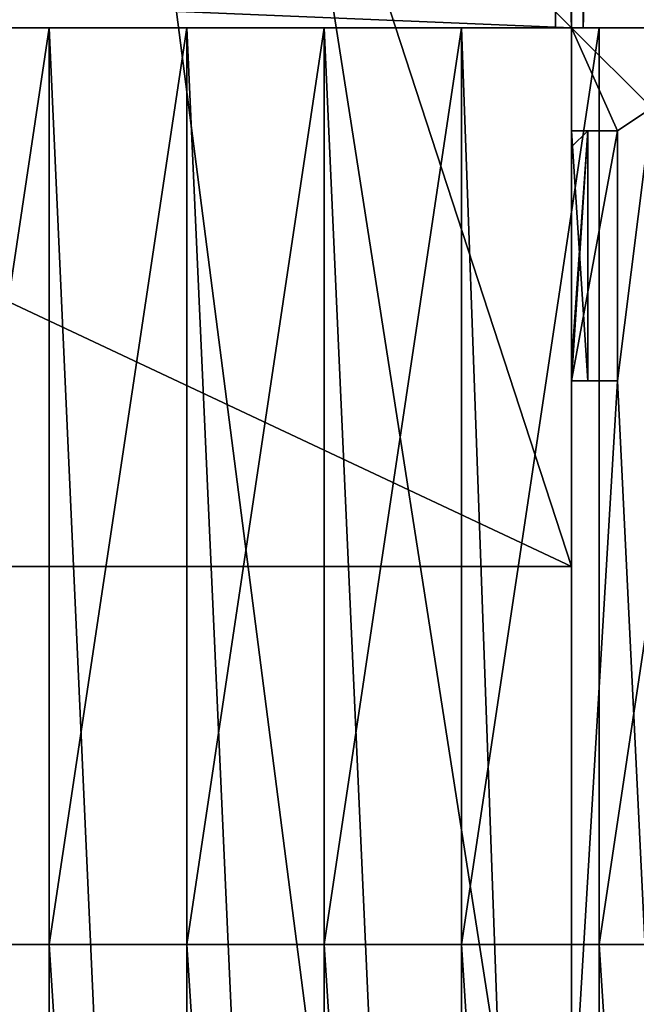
# Model space of a CAD drawing. Extents: x 22936 to 50368, y -4877 to 31080.
# Tile 317 of 601: x 46460 to 46729, y 2522 to 2951. Entities that reach past the tile are written whole.
import ezdxf

# ---------------------------------------------------------------- set-up
doc = ezdxf.new("R2010")
doc.units = 0
for name, color, linetype in [('01_GROS_OEUVRE', 251, 'CONTINUOUS'), ('03_COUVERTURE_BARDAGE', 44, 'CONTINUOUS'), ('04_MENUISERIES_EXT_', 40, 'CONTINUOUS'), ('08_AMENAGEMENTS_EXTERIEURS', 253, 'CONTINUOUS')]:
    doc.layers.add(name, color=color, linetype=linetype)

# ---------------------------------------------------------------- blocks, each defined once
blk = doc.blocks.new('GROUPER_11')
at = {"layer": '01_GROS_OEUVRE'}
for p, q in [((2568, 1093, -50), (2568, 2624.22, -50)), ((2568, 1328, 60), (2568, 2624.22, 60)), ((2068, 1328, 60), (2568, 1328, 60)), ((2568, 1328, 0), (2568, 1328, 60)), ((2568, 1328, 0), (2568, 1093, 0)), ((2068, 1093, -50), (2568, 1093, -50)), ((2568, 1093, -50), (2568, 1093, 0))]:
    blk.add_line(p, q, dxfattribs=at)
at = {"layer": '03_COUVERTURE_BARDAGE'}
for p, q in [((2568, 1328, 0), (2068, 1328)), ((2568, 1093, 0), (2068, 1093))]:
    blk.add_line(p, q, dxfattribs=at)
at = {"layer": '01_GROS_OEUVRE'}
mesh = blk.add_polyface(dxfattribs=at)
corners = [(2068, 2624.22, -50), (2568, 1093, -50), (2068, 1093, -50), (2568, 2624.22, -50)]
mesh.append_faces([[corners[k] for k in face] for face in [(0, 1, 2), (1, 0, 3)]], dxfattribs={"vtx0": -1})
mesh = blk.add_polyface(dxfattribs=at)
corners = [(2068, 1328, 60), (2088, 1348, 60), (2068, 2624.22, 60), (2568, 1328, 60), (2548, 1348, 60), (2568, 2624.22, 60), (2088, 2604.22, 60), (2548, 2604.22, 60)]
mesh.append_faces([[corners[k] for k in face] for face in [(0, 1, 2), (1, 3, 4), (2, 6, 5), (6, 2, 1)]], dxfattribs={"vtx0": -1, "vtx1": -1})
mesh.append_faces([[corners[k] for k in face] for face in [(1, 0, 3), (4, 3, 5), (5, 6, 7), (5, 7, 4)]], dxfattribs={"vtx0": -1, "vtx2": -1})
at = {"layer": '01_GROS_OEUVRE', "color": 9}
mesh = blk.add_polyface(dxfattribs=at)
corners = [(2568, 2624.22, -50), (2568, 1093, 0), (2568, 1093, -50), (2568, 1328, 0), (2568, 1328, 60), (2568, 2624.22, 60)]
mesh.append_faces([[corners[k] for k in face] for face in [(0, 1, 2), (4, 0, 5)]], dxfattribs={"vtx0": -1, "color": 9})
mesh.append_faces([[corners[k] for k in face] for face in [(1, 0, 3), (3, 0, 4)]], dxfattribs={"vtx0": -1, "vtx1": -1, "color": 9})
at = {"layer": '01_GROS_OEUVRE'}
mesh = blk.add_polyface(dxfattribs=at)
corners = [(2568, 1328, 0), (2068, 1328, 60), (2068, 1328), (2568, 1328, 60)]
mesh.append_faces([[corners[k] for k in face] for face in [(0, 1, 2), (1, 0, 3)]], dxfattribs={"vtx0": -1})
mesh = blk.add_polyface(dxfattribs=at)
corners = [(2568, 1093, 0), (2068, 1328), (2068, 1093), (2568, 1328, 0)]
mesh.append_faces([[corners[k] for k in face] for face in [(0, 1, 2), (1, 0, 3)]], dxfattribs={"vtx0": -1})
mesh = blk.add_polyface(dxfattribs=at)
corners = [(2568, 1093, 0), (2068, 1093, -50), (2568, 1093, -50), (2068, 1093)]
mesh.append_faces([[corners[k] for k in face] for face in [(0, 1, 2), (1, 0, 3)]], dxfattribs={"vtx0": -1})
blk = doc.blocks.new('GROUPER_55')
at = {"layer": '04_MENUISERIES_EXT_'}
for p, q in [((0, 235.93, 240), (0, 0, 240)), ((0, 235.93), (0, 0)), ((7, 235.93), (7, 0)), ((7, 235.93, 240), (7, 0, 240)), ((7, 0), (0, 0)), ((0, 0), (0, 0, 240)), ((7, 0), (7, 0, 240))]:
    blk.add_line(p, q, dxfattribs=at)
mesh = blk.add_polyface(dxfattribs=at)
corners = [(7, 1185.93), (0, 1081.93), (0, 1185.93), (0, 1074.93), (0, 979.93), (0, 884.93), (0, 877.93), (0, 663.93), (0, 449.93), (0, 235.93), (7, 0), (0, 0), (7, 235.93), (7, 1081.93), (7, 1074.93), (7, 979.93), (7, 884.93), (7, 877.93), (7, 663.93), (7, 449.93)]
mesh.append_faces([[corners[k] for k in face] for face in [(0, 1, 2), (9, 10, 11), (12, 18, 19)]], dxfattribs={"vtx0": -1})
mesh.append_faces([[corners[k] for k in face] for face in [(1, 0, 3), (3, 0, 4), (4, 0, 5), (5, 0, 6), (6, 0, 7), (7, 0, 8), (8, 0, 9), (10, 9, 12), (13, 9, 0)]], dxfattribs={"vtx0": -1, "vtx1": -1})
mesh.append_faces([[corners[k] for k in face] for face in [(12, 9, 13)]], dxfattribs={"vtx0": -1, "vtx1": -1, "vtx2": -1})
mesh.append_faces([[corners[k] for k in face] for face in [(12, 13, 14), (12, 14, 15), (12, 15, 16), (12, 16, 17), (12, 17, 18)]], dxfattribs={"vtx0": -1, "vtx2": -1})
mesh = blk.add_polyface(dxfattribs=at)
corners = [(0, 0, 240), (0, 7, 233), (0, 0), (0, 235.93, 240), (0, 228.93, 233), (0, 228.93, 7), (0, 7, 7), (0, 235.93)]
mesh.append_faces([[corners[k] for k in face] for face in [(0, 1, 2), (1, 3, 4), (4, 3, 5), (2, 6, 7), (6, 2, 1), (7, 5, 3)]], dxfattribs={"vtx0": -1, "vtx1": -1})
mesh.append_faces([[corners[k] for k in face] for face in [(1, 0, 3), (7, 6, 5)]], dxfattribs={"vtx0": -1, "vtx2": -1})
mesh = blk.add_polyface(dxfattribs=at)
corners = [(7, 0), (7, 7, 7), (7, 0, 240), (7, 235.93), (7, 228.93, 7), (7, 228.93, 233), (7, 7, 233), (7, 235.93, 240)]
mesh.append_faces([[corners[k] for k in face] for face in [(0, 1, 2), (1, 3, 4), (4, 3, 5), (2, 6, 7), (6, 2, 1), (7, 5, 3)]], dxfattribs={"vtx0": -1, "vtx1": -1})
mesh.append_faces([[corners[k] for k in face] for face in [(1, 0, 3), (7, 6, 5)]], dxfattribs={"vtx0": -1, "vtx2": -1})
blk = doc.blocks.new('GROUPER_17')
at = {"layer": '08_AMENAGEMENTS_EXTERIEURS', "color": 73}
for p, q in [((0, 1844.55), (0, 1328)), ((0, 1328), (1795, 1328))]:
    blk.add_line(p, q, dxfattribs=at)
at = {"layer": '08_AMENAGEMENTS_EXTERIEURS'}
mesh = blk.add_polyface(dxfattribs=at)
corners = [(16.45, 1860.4), (0, 1328), (0, 1844.55), (1795, 1328), (33.02, 1876.27), (49.71, 1892.12), (66.55, 1907.89), (83.55, 1923.55), (100.74, 1939.04), (118.11, 1954.33), (135.7, 1969.37), (153.53, 1984.11), (171.6, 1998.5), (189.93, 2012.5), (208.55, 2026.07), (227.46, 2039.16), (246.69, 2051.72), (266.25, 2063.72), (286.11, 2075.18), (306.26, 2086.08), (326.69, 2096.46), (347.37, 2106.3), (368.28, 2115.64), (389.4, 2124.46), (410.72, 2132.79), (432.21, 2140.64), (453.87, 2148), (475.66, 2154.9), (497.57, 2161.34), (519.59, 2167.33), (541.68, 2172.89), (563.84, 2178.01), (586.04, 2182.71), (608.27, 2187), (630.51, 2190.89), (652.73, 2194.39), (674.92, 2197.5), (697.06, 2200.25), (719.14, 2202.62), (741.15, 2204.62), (763.1, 2206.23), (785, 2207.43), (806.84, 2208.22), (828.63, 2208.57), (850.38, 2208.48), (872.08, 2207.93), (893.75, 2206.9), (915.39, 2205.39), (936.99, 2203.38), (958.57, 2200.86), (980.13, 2197.81), (1001.67, 2194.22), (1023.19, 2190.07), (1044.71, 2185.36), (1066.22, 2180.06), (1087.73, 2174.17), (1109.23, 2167.67), (1130.75, 2160.55), (1152.27, 2152.79), (1173.81, 2144.38), (1195.36, 2135.31), (1216.93, 2125.59), (1238.5, 2115.38), (1260.06, 2104.88), (1281.58, 2094.27), (1303.04, 2083.75), (1324.43, 2073.52), (1345.72, 2063.77), (1366.89, 2054.69), (1387.93, 2046.48), (1408.82, 2039.32), (1429.54, 2033.42), (1450.06, 2028.98), (1470.36, 2026.17), (1490.44, 2025.2), (1510.26, 2026.26), (1529.82, 2029.54), (1549.07, 2035.18), (1567.96, 2043.07), (1586.43, 2053.03), (1604.39, 2064.91), (1621.79, 2078.53), (1638.55, 2093.74), (1654.6, 2110.37), (1669.89, 2128.24), (1684.32, 2147.2), (1697.85, 2167.08), (1710.39, 2187.71), (1721.89, 2208.92), (1732.26, 2230.56), (1741.45, 2252.45), (1749.38, 2274.43), (1756.03, 2296.38), (1761.5, 2318.27), (1765.9, 2340.13), (1769.36, 2361.94), (1771.99, 2383.72), (1773.91, 2405.46), (1775.24, 2427.19), (1776.09, 2448.89), (1776.59, 2470.58), (1776.85, 2492.26), (1777, 2513.93), (2395.68, 2513.93), (1845, 75), (1845, 0), (1332.44, 6187.9), (953.84, 4324.79), (744.56, 6114.92), (1503.53, 4690.87), (1872.82, 4324.79), (2843.74, 4811.2), (2680.87, 4187.05), (193.79, -1456.02), (188.09, -1836.1), (174.84, -1645.82), (233.16, -2021.44), (244.41, -1272.11), (308.78, -2196.56), (325.25, -1099.34), (412.78, -2356.46), (434, -942.64), (3662.14, -2801.42), (567.57, -806.46), (722.14, -694.7), (893.31, -610.54), (1076.21, -556.38), (1155.38, -537.12), (1232.99, -512.33), (1308.66, -482.14), (1382.02, -446.69), (1452.7, -406.15), (1520.35, -360.74), (1584.63, -310.68), (1645.22, -256.21), (1701.82, -197.6), (1754.16, -135.16), (1801.96, -69.18), (1795, 75)]
mesh.append_faces([[corners[k] for k in face] for face in [(0, 1, 2), (106, 107, 108), (113, 114, 115)]], dxfattribs={"vtx0": -1})
mesh.append_faces([[corners[k] for k in face] for face in [(1, 0, 3), (104, 103, 105), (107, 109, 110), (110, 111, 112), (114, 113, 116), (116, 117, 118), (118, 119, 120), (120, 121, 122), (122, 112, 111)]], dxfattribs={"vtx0": -1, "vtx1": -1})
mesh.append_faces([[corners[k] for k in face] for face in [(3, 103, 104), (122, 105, 103)]], dxfattribs={"vtx0": -1, "vtx1": -1, "vtx2": -1})
mesh.append_faces([[corners[k] for k in face] for face in [(3, 0, 4), (3, 4, 5), (3, 5, 6), (3, 6, 7), (3, 7, 8), (3, 8, 9), (3, 9, 10), (3, 10, 11), (3, 11, 12), (3, 12, 13), (3, 13, 14), (3, 14, 15), (3, 15, 16), (3, 16, 17), (3, 17, 18), (3, 18, 19), (3, 19, 20), (3, 20, 21), (3, 21, 22), (3, 22, 23), (3, 23, 24), (3, 24, 25), (3, 25, 26), (3, 26, 27), (3, 27, 28), (3, 28, 29), (3, 29, 30), (3, 30, 31), (3, 31, 32), (3, 32, 33), (3, 33, 34), (3, 34, 35), (3, 35, 36), (3, 36, 37), (3, 37, 38), (3, 38, 39), (3, 39, 40), (3, 40, 41), (3, 41, 42), (3, 42, 43), (3, 43, 44), (3, 44, 45), (3, 45, 46), (3, 46, 47), (3, 47, 48), (3, 48, 49), (3, 49, 50), (3, 50, 51), (3, 51, 52), (3, 52, 53), (3, 53, 54), (3, 54, 55), (3, 55, 56), (3, 56, 57), (3, 57, 58), (3, 58, 59), (3, 59, 60), (3, 60, 61), (3, 61, 62), (3, 62, 63), (3, 63, 64), (3, 64, 65), (3, 65, 66), (3, 66, 67), (3, 67, 68), (3, 68, 69), (3, 69, 70), (3, 70, 71), (3, 71, 72), (3, 72, 73), (3, 73, 74), (3, 74, 75), (3, 75, 76), (3, 76, 77), (3, 77, 78), (3, 78, 79), (3, 79, 80), (3, 80, 81), (3, 81, 82), (3, 82, 83), (3, 83, 84), (3, 84, 85), (3, 85, 86), (3, 86, 87), (3, 87, 88), (3, 88, 89), (3, 89, 90), (3, 90, 91), (3, 91, 92), (3, 92, 93), (3, 93, 94), (3, 94, 95), (3, 95, 96), (3, 96, 97), (3, 97, 98), (3, 98, 99), (3, 99, 100), (3, 100, 101), (3, 101, 102), (3, 102, 103), (107, 106, 109), (110, 109, 111), (116, 113, 117), (118, 117, 119), (120, 119, 121), (122, 121, 123), (122, 123, 124), (122, 124, 125), (122, 125, 126), (122, 126, 127), (122, 127, 128), (122, 128, 129), (122, 129, 130), (122, 130, 131), (122, 131, 132), (122, 132, 133), (122, 133, 134), (122, 134, 135), (122, 135, 136), (122, 136, 137), (122, 137, 105), (122, 103, 112)]], dxfattribs={"vtx0": -1, "vtx2": -1})
mesh.append_faces([[corners[k] for k in face] for face in [(104, 138, 3)]], dxfattribs={"vtx2": -1})
blk = doc.blocks.new('GROUPER_44')
at = {"layer": '04_MENUISERIES_EXT_'}
for p, q in [((0, 109, 220), (0, 109)), ((0, 0, 220), (0, 109, 220)), ((0, 109, 220), (7, 109, 220)), ((0, 109), (7, 109)), ((0, 109), (0, 102)), ((7, 0, 220), (7, 109, 220)), ((7, 109, 220), (7, 109)), ((7, 109), (7, 0)), ((0, 7, 213), (0, 102, 213)), ((0, 102), (0, 7)), ((0, 102, 213), (0, 102)), ((0, 7), (0, 0)), ((0, 7), (0, 7, 213)), ((0, 0), (0, 0, 220)), ((0, 0, 220), (7, 0, 220)), ((0, 0), (7, 0)), ((7, 0), (7, 0, 220))]:
    blk.add_line(p, q, dxfattribs=at)
mesh = blk.add_polyface(dxfattribs=at)
corners = [(7, 0, 220), (0, 109, 220), (0, 0, 220), (7, 109, 220)]
mesh.append_faces([[corners[k] for k in face] for face in [(0, 1, 2), (1, 0, 3)]], dxfattribs={"vtx0": -1})
mesh = blk.add_polyface(dxfattribs=at)
corners = [(0, 109, 220), (7, 109), (0, 109), (7, 109, 220)]
mesh.append_faces([[corners[k] for k in face] for face in [(0, 1, 2), (1, 0, 3)]], dxfattribs={"vtx0": -1})
mesh = blk.add_polyface(dxfattribs=at)
corners = [(7, 109), (0, 102), (0, 109), (0, 7), (0, 0), (7, 0)]
mesh.append_faces([[corners[k] for k in face] for face in [(0, 1, 2), (4, 0, 5)]], dxfattribs={"vtx0": -1})
mesh.append_faces([[corners[k] for k in face] for face in [(1, 0, 3), (3, 0, 4)]], dxfattribs={"vtx0": -1, "vtx1": -1})
mesh = blk.add_polyface(dxfattribs=at)
corners = [(0, 0, 220), (0, 7, 213), (0, 0), (0, 109, 220), (0, 102, 213), (0, 102), (0, 109), (0, 7)]
mesh.append_faces([[corners[k] for k in face] for face in [(5, 3, 6)]], dxfattribs={"vtx0": -1})
mesh.append_faces([[corners[k] for k in face] for face in [(0, 1, 2), (1, 3, 4), (4, 3, 5)]], dxfattribs={"vtx0": -1, "vtx1": -1})
mesh.append_faces([[corners[k] for k in face] for face in [(1, 0, 3)]], dxfattribs={"vtx0": -1, "vtx2": -1})
mesh.append_faces([[corners[k] for k in face] for face in [(7, 2, 1)]], dxfattribs={"vtx1": -1})
mesh = blk.add_polyface(dxfattribs=at)
corners = [(7, 109), (7, 0, 220), (7, 0), (7, 109, 220)]
mesh.append_faces([[corners[k] for k in face] for face in [(0, 1, 2), (1, 0, 3)]], dxfattribs={"vtx0": -1})
mesh = blk.add_polyface(dxfattribs=at)
corners = [(0, 102, 213), (0, 7), (0, 7, 213), (0, 102)]
mesh.append_faces([[corners[k] for k in face] for face in [(0, 1, 2), (1, 0, 3)]], dxfattribs={"vtx0": -1})
mesh = blk.add_polyface(dxfattribs=at)
corners = [(7, 0, 220), (0, 0), (7, 0), (0, 0, 220)]
mesh.append_faces([[corners[k] for k in face] for face in [(0, 1, 2), (1, 0, 3)]], dxfattribs={"vtx0": -1})
blk = doc.blocks.new('GROUPER_116')
at = {"layer": '08_AMENAGEMENTS_EXTERIEURS'}
blk.add_line((980.49, 838.54), (980.49, 3336.93), dxfattribs=at)
mesh = blk.add_polyface(dxfattribs=at)
corners = [(460.49, 3331.22), (460.49, 3326.22), (94.11, 3239.87), (980.49, 3870.79), (980.49, 3518.79), (480.49, 3870.79), (1209.96, 3523.79), (1000.49, 3518.79), (1000.49, 3523.79), (1000.49, 3336.93), (1165.99, 2980.93), (1307.17, 3133.93), (1000.49, 2980.93), (980.49, 3336.93), (1116.94, 808.8), (980.49, 670.69), (980.49, 838.54), (1082.03, 648.56), (480.49, 3326.22), (460.49, 3076.22), (480.49, 3076.22), (480.49, 0), (980.49, 0), (460.49, 3071.22), (0, 3071.22)]
mesh.append_faces([[corners[k] for k in face] for face in [(6, 7, 8), (10, 6, 11), (15, 14, 17), (2, 23, 24)]], dxfattribs={"vtx0": -1})
mesh.append_faces([[corners[k] for k in face] for face in [(7, 13, 4), (13, 7, 9), (14, 15, 16), (18, 19, 1), (19, 18, 20), (20, 5, 21), (21, 5, 22), (22, 5, 15), (23, 2, 19)]], dxfattribs={"vtx0": -1, "vtx1": -1})
mesh.append_faces([[corners[k] for k in face] for face in [(7, 6, 9), (9, 6, 10), (15, 5, 4), (15, 4, 13), (19, 2, 1)]], dxfattribs={"vtx0": -1, "vtx1": -1, "vtx2": -1})
mesh.append_faces([[corners[k] for k in face] for face in [(20, 18, 5), (15, 13, 16)]], dxfattribs={"vtx0": -1, "vtx2": -1})
mesh.append_faces([[corners[k] for k in face] for face in [(0, 1, 2), (3, 4, 5)]], dxfattribs={"vtx1": -1})
mesh.append_faces([[corners[k] for k in face] for face in [(10, 12, 9)]], dxfattribs={"vtx2": -1})
blk = doc.blocks.new('GROUPER_5')
at = {"layer": '01_GROS_OEUVRE'}
for p, q in [((2280, 1328, 300), (2340, 1328, 300)), ((2280, 1328, 350), (2340, 1328, 350)), ((2340, 1328, 290), (2280, 1328, 290)), ((2340, 1328, 350), (2340, 1328, 300)), ((2340, 928, 621), (2340, 1328, 350)), ((2400, 1328, 290), (2340, 1328, 290)), ((2340, 1328, 300), (2400, 1328, 300)), ((2340, 1328, 350), (2400, 1328, 350)), ((2340, 1328, 300), (2340, 1328, 290)), ((2400, 1328, 350), (2400, 1328, 300)), ((2400, 928, 621), (2400, 1328, 350)), ((2400, 1328, 300), (2460, 1328, 300)), ((2400, 1328, 350), (2460, 1328, 350)), ((2400, 1328, 300), (2400, 1328, 290)), ((2460, 1328, 290), (2400, 1328, 290)), ((2460, 1328, 350), (2460, 1328, 300)), ((2460, 928, 621), (2460, 1328, 350)), ((2520, 1328, 290), (2460, 1328, 290)), ((2460, 1328, 300), (2460, 1328, 290)), ((2460, 1328, 300), (2520, 1328, 300)), ((2460, 1328, 350), (2520, 1328, 350)), ((2568, 1328, 290), (2520, 1328, 290)), ((2520, 928, 621), (2520, 1328, 350)), ((2520, 1328, 300), (2520, 1328, 290)), ((2520, 1328, 350), (2520, 1328, 300)), ((2520, 1328, 300), (2568, 1328, 300)), ((2520, 1328, 350), (2580, 1328, 350)), ((2568, 1328, 300), (2568, 589, 406.74)), ((2568, 0, 290), (2568, 1328, 290)), ((2580, 1328, 300), (2580, 1328, 290)), ((2580, 1328, 350), (2580, 1328, 300)), ((2580, 928, 621), (2580, 1328, 350)), ((2580, 1328, 350), (2640, 1328, 350)), ((2568, 1283), (2588, 1283)), ((2568, 1283, 220), (2588, 1283, 220)), ((2568, 1283, 220), (2568, 1174, 220)), ((2568, 1283), (2568, 1283, 220)), ((2588, 1283, 220), (2588, 1174, 220)), ((2588, 1283), (2588, 1283, 220)), ((2568, 1174), (2588, 1174)), ((2568, 1174, 220), (2588, 1174, 220)), ((2568, 1174, 220), (2568, 1174)), ((2588, 1174, 220), (2588, 1174)), ((2280, 928, 621), (2340, 928, 621)), ((2340, 0, 381.38), (2340, 928, 621)), ((2340, 928, 621), (2400, 928, 621)), ((2400, 928, 621), (2460, 928, 621)), ((2460, 0, 381.38), (2460, 928, 621)), ((2460, 928, 621), (2520, 928, 621)), ((2520, 0, 381.38), (2520, 928, 621)), ((2520, 928, 621), (2580, 928, 621)), ((2580, 0, 381.38), (2580, 928, 621)), ((2580, 928, 621), (2640, 928, 621))]:
    blk.add_line(p, q, dxfattribs=at)
at = {"layer": '01_GROS_OEUVRE', "color": 7}
for p, q in [((2568, 1283), (2568, 1328)), ((2568, 1328), (2568, 1328, 290)), ((2568, 1328), (3193, 1328)), ((2568, 1328, 290), (2568, 1328, 300)), ((2588, 1174), (2588, 1283)), ((2568, 838.54), (2568, 1174)), ((2400, 0, 381.38), (2400, 928, 621))]:
    blk.add_line(p, q, dxfattribs=at)
at = {"layer": '03_COUVERTURE_BARDAGE'}
for p, q in [((2568, 1328, 290), (2580, 1328, 290)), ((2580, 1328, 290), (2640, 1328, 290))]:
    blk.add_line(p, q, dxfattribs=at)
at = {"layer": '01_GROS_OEUVRE'}
mesh = blk.add_polyface(dxfattribs=at)
corners = [(2068, 1093, 290), (2100, 1328, 290), (2068, 1328, 290), (2068, 0, 290), (2069.4, 0, 290), (2100, 0, 290), (2160, 0, 290), (2160, 1328, 290), (2220, 0, 290), (2220, 1328, 290), (2280, 0, 290), (2280, 1328, 290), (2340, 0, 290), (2340, 1328, 290), (2400, 0, 290), (2400, 1328, 290), (2460, 0, 290), (2460, 1328, 290), (2520, 0, 290), (2520, 1328, 290), (2568, 0, 290), (2568, 1328, 290)]
mesh.append_faces([[corners[k] for k in face] for face in [(0, 1, 2), (19, 20, 21)]], dxfattribs={"vtx0": -1})
mesh.append_faces([[corners[k] for k in face] for face in [(1, 6, 7), (7, 8, 9), (9, 10, 11), (11, 12, 13), (13, 14, 15), (15, 16, 17), (17, 18, 19)]], dxfattribs={"vtx0": -1, "vtx1": -1})
mesh.append_faces([[corners[k] for k in face] for face in [(1, 0, 3), (1, 3, 4), (1, 4, 5), (1, 5, 6), (7, 6, 8), (9, 8, 10), (11, 10, 12), (13, 12, 14), (15, 14, 16), (17, 16, 18), (19, 18, 20)]], dxfattribs={"vtx0": -1, "vtx2": -1})
mesh = blk.add_polyface(dxfattribs=at)
corners = [(2340, 1328, 350), (2280, 928, 621), (2280, 1328, 350), (2340, 928, 621)]
mesh.append_faces([[corners[k] for k in face] for face in [(0, 1, 2), (1, 0, 3)]], dxfattribs={"vtx0": -1})
at = {"layer": '01_GROS_OEUVRE', "color": 253}
mesh = blk.add_polyface(dxfattribs=at)
corners = [(2280, 1328, 350), (2340, 1328, 300), (2280, 1328, 300), (2340, 1328, 350)]
mesh.append_faces([[corners[k] for k in face] for face in [(0, 1, 2), (1, 0, 3)]], dxfattribs={"vtx0": -1, "color": 253})
at = {"layer": '01_GROS_OEUVRE'}
mesh = blk.add_polyface(dxfattribs=at)
corners = [(2280, 1328, 290), (2340, 1328, 300), (2340, 1328, 290), (2280, 1328, 300)]
mesh.append_faces([[corners[k] for k in face] for face in [(0, 1, 2), (1, 0, 3)]], dxfattribs={"vtx0": -1})
at = {"layer": '01_GROS_OEUVRE', "color": 253}
mesh = blk.add_polyface(dxfattribs=at)
corners = [(2340, 1328, 350), (2400, 1328, 300), (2340, 1328, 300), (2400, 1328, 350)]
mesh.append_faces([[corners[k] for k in face] for face in [(0, 1, 2), (1, 0, 3)]], dxfattribs={"vtx0": -1, "color": 253})
at = {"layer": '01_GROS_OEUVRE'}
mesh = blk.add_polyface(dxfattribs=at)
corners = [(2400, 1328, 350), (2340, 928, 621), (2340, 1328, 350), (2400, 928, 621)]
mesh.append_faces([[corners[k] for k in face] for face in [(0, 1, 2), (1, 0, 3)]], dxfattribs={"vtx0": -1})
mesh = blk.add_polyface(dxfattribs=at)
corners = [(2340, 1328, 290), (2400, 1328, 300), (2400, 1328, 290), (2340, 1328, 300)]
mesh.append_faces([[corners[k] for k in face] for face in [(0, 1, 2), (1, 0, 3)]], dxfattribs={"vtx0": -1})
mesh = blk.add_polyface(dxfattribs=at)
corners = [(2460, 1328, 350), (2400, 928, 621), (2400, 1328, 350), (2460, 928, 621)]
mesh.append_faces([[corners[k] for k in face] for face in [(0, 1, 2), (1, 0, 3)]], dxfattribs={"vtx0": -1})
mesh = blk.add_polyface(dxfattribs=at)
corners = [(2400, 1328, 290), (2460, 1328, 300), (2460, 1328, 290), (2400, 1328, 300)]
mesh.append_faces([[corners[k] for k in face] for face in [(0, 1, 2), (1, 0, 3)]], dxfattribs={"vtx0": -1})
at = {"layer": '01_GROS_OEUVRE', "color": 253}
mesh = blk.add_polyface(dxfattribs=at)
corners = [(2400, 1328, 350), (2460, 1328, 300), (2400, 1328, 300), (2460, 1328, 350)]
mesh.append_faces([[corners[k] for k in face] for face in [(0, 1, 2), (1, 0, 3)]], dxfattribs={"vtx0": -1, "color": 253})
at = {"layer": '01_GROS_OEUVRE'}
mesh = blk.add_polyface(dxfattribs=at)
corners = [(2520, 1328, 350), (2460, 928, 621), (2460, 1328, 350), (2520, 928, 621)]
mesh.append_faces([[corners[k] for k in face] for face in [(0, 1, 2), (1, 0, 3)]], dxfattribs={"vtx0": -1})
at = {"layer": '01_GROS_OEUVRE', "color": 253}
mesh = blk.add_polyface(dxfattribs=at)
corners = [(2460, 1328, 300), (2520, 1328, 350), (2520, 1328, 300), (2460, 1328, 350)]
mesh.append_faces([[corners[k] for k in face] for face in [(0, 1, 2), (1, 0, 3)]], dxfattribs={"vtx0": -1, "color": 253})
at = {"layer": '01_GROS_OEUVRE'}
mesh = blk.add_polyface(dxfattribs=at)
corners = [(2460, 1328, 290), (2520, 1328, 300), (2520, 1328, 290), (2460, 1328, 300)]
mesh.append_faces([[corners[k] for k in face] for face in [(0, 1, 2), (1, 0, 3)]], dxfattribs={"vtx0": -1})
mesh = blk.add_polyface(dxfattribs=at)
corners = [(2580, 1328, 350), (2520, 928, 621), (2520, 1328, 350), (2580, 928, 621)]
mesh.append_faces([[corners[k] for k in face] for face in [(0, 1, 2), (1, 0, 3)]], dxfattribs={"vtx0": -1})
mesh = blk.add_polyface(dxfattribs=at)
corners = [(2520, 1328, 300), (2568, 1328, 290), (2520, 1328, 290), (2568, 1328, 300)]
mesh.append_faces([[corners[k] for k in face] for face in [(0, 1, 2), (1, 0, 3)]], dxfattribs={"vtx0": -1})
at = {"layer": '01_GROS_OEUVRE', "color": 7}
mesh = blk.add_polyface(dxfattribs=at)
corners = [(2520, 1328, 350), (2568, 1328, 300), (2520, 1328, 300), (2580, 1328, 350), (2568, 1328, 290), (2580, 1328, 300), (2580, 1328, 290)]
mesh.append_faces([[corners[k] for k in face] for face in [(0, 1, 2), (4, 5, 6)]], dxfattribs={"vtx0": -1, "color": 7})
mesh.append_faces([[corners[k] for k in face] for face in [(5, 1, 3)]], dxfattribs={"vtx0": -1, "vtx1": -1, "color": 7})
mesh.append_faces([[corners[k] for k in face] for face in [(1, 0, 3), (5, 4, 1)]], dxfattribs={"vtx0": -1, "vtx2": -1, "color": 7})
mesh = blk.add_polyface(dxfattribs=at)
corners = [(2588, 1174), (2568, 838.54), (2568, 1174), (2603, 866.73), (2704.46, 808.8), (2711.91, 843), (3593, 1328), (3393, 1308), (3393, 1328), (3993, 1328), (3793, 1308), (3793, 1328), (4333, 1293), (4333, 100), (4333, 135), (2603, 100), (4333, 0), (2568, 0), (4368, 0), (4348, 316.26), (4368, 316.26), (4368, 1328), (4193, 1308), (4193, 1328), (4348, 716.26), (4368, 716.26), (2568, 1328), (2588, 1283), (2568, 1283), (2603, 1293), (3193, 1328), (3193, 1308), (3593, 1308), (3993, 1308), (2568, 670.69), (2603, 627.24), (2669.54, 648.56), (2662.08, 614.37), (2603, 135)]
mesh.append_faces([[corners[k] for k in face] for face in [(0, 1, 2), (4, 3, 5), (6, 7, 8), (9, 10, 11), (12, 13, 14), (18, 19, 20), (21, 22, 23), (24, 21, 25), (26, 27, 28), (35, 36, 37)]], dxfattribs={"vtx0": -1, "color": 7})
mesh.append_faces([[corners[k] for k in face] for face in [(1, 3, 4), (16, 13, 18), (27, 29, 0), (29, 31, 12), (32, 7, 6), (33, 10, 9), (34, 35, 17)]], dxfattribs={"vtx0": -1, "vtx1": -1, "color": 7})
mesh.append_faces([[corners[k] for k in face] for face in [(1, 0, 3), (18, 13, 19), (19, 13, 12), (22, 21, 12), (12, 21, 24), (27, 26, 29), (12, 7, 32), (12, 10, 33), (17, 35, 15)]], dxfattribs={"vtx0": -1, "vtx1": -1, "vtx2": -1, "color": 7})
mesh.append_faces([[corners[k] for k in face] for face in [(15, 16, 17), (16, 15, 13), (12, 24, 19), (29, 26, 30), (0, 29, 3), (29, 30, 31), (12, 31, 7), (12, 32, 10), (12, 33, 22), (35, 34, 36)]], dxfattribs={"vtx0": -1, "vtx2": -1, "color": 7})
mesh.append_faces([[corners[k] for k in face] for face in [(38, 15, 35)]], dxfattribs={"vtx1": -1, "color": 7})
at = {"layer": '01_GROS_OEUVRE', "color": 250}
mesh = blk.add_polyface(dxfattribs=at)
corners = [(2568, 0, 290), (2568, 670.69), (2568, 0), (2568, 670.69, 240), (2568, 1328, 290), (2568, 838.54, 240), (2568, 1174, 220), (2568, 838.54), (2568, 1283, 220), (2568, 1283), (2568, 1328), (2568, 1174)]
mesh.append_faces([[corners[k] for k in face] for face in [(0, 1, 2), (9, 4, 10)]], dxfattribs={"vtx0": -1, "color": 250})
mesh.append_faces([[corners[k] for k in face] for face in [(1, 0, 3), (4, 3, 0), (3, 4, 5), (5, 6, 7), (6, 4, 8), (8, 4, 9)]], dxfattribs={"vtx0": -1, "vtx1": -1, "color": 250})
mesh.append_faces([[corners[k] for k in face] for face in [(5, 4, 6)]], dxfattribs={"vtx0": -1, "vtx1": -1, "vtx2": -1, "color": 250})
mesh.append_faces([[corners[k] for k in face] for face in [(11, 7, 6)]], dxfattribs={"vtx1": -1, "color": 250})
mesh = blk.add_polyface(dxfattribs=at)
corners = [(2568, 1328), (2603, 1328, 100), (3193, 1328), (2568, 1328, 290), (3053, 1328, 100), (2603, 1328, 240), (4193, 1328, 240), (2580, 1328, 290), (2760, 1328, 290), (4020, 1328, 290), (4200, 1328, 290), (4320, 1328, 290), (4260, 1328, 290), (4140, 1328, 290), (4080, 1328, 290), (3600, 1328, 290), (3960, 1328, 290), (3780, 1328, 290), (3900, 1328, 290), (3840, 1328, 290), (3720, 1328, 290), (3660, 1328, 290), (3180, 1328, 290), (3540, 1328, 290), (3360, 1328, 290), (3480, 1328, 290), (3420, 1328, 290), (3300, 1328, 290), (3240, 1328, 290), (3120, 1328, 290), (2940, 1328, 290), (3060, 1328, 290), (3000, 1328, 290), (2880, 1328, 290), (2820, 1328, 290), (2700, 1328, 290), (2640, 1328, 290), (4368, 1328), (4193, 1328), (4368, 1328, 290), (3193, 1328, 240), (3053, 1328, 240), (3393, 1328, 240), (3593, 1328, 240), (3793, 1328, 240), (3993, 1328, 240), (3993, 1328), (3793, 1328), (3393, 1328), (3593, 1328)]
mesh.append_faces([[corners[k] for k in face] for face in [(11, 10, 12), (13, 9, 14), (18, 17, 19), (20, 15, 21), (25, 24, 26), (27, 22, 28), (31, 30, 32), (33, 8, 34), (35, 7, 36), (6, 37, 38), (44, 46, 47), (48, 43, 49)]], dxfattribs={"vtx0": -1, "color": 250})
mesh.append_faces([[corners[k] for k in face] for face in [(0, 1, 2), (1, 3, 5), (10, 9, 13), (9, 15, 16), (16, 17, 18), (17, 15, 20), (15, 22, 23), (23, 24, 25), (24, 22, 27), (22, 8, 29), (29, 30, 31), (30, 8, 33), (8, 7, 35), (37, 6, 39), (39, 6, 11), (40, 5, 42), (43, 5, 44), (45, 5, 6), (46, 44, 45)]], dxfattribs={"vtx0": -1, "vtx1": -1, "color": 250})
mesh.append_faces([[corners[k] for k in face] for face in [(5, 3, 6), (6, 7, 8), (6, 8, 9), (6, 9, 10), (6, 10, 11), (9, 8, 15), (16, 15, 17), (15, 8, 22), (23, 22, 24), (29, 8, 30), (42, 5, 43), (44, 5, 45)]], dxfattribs={"vtx0": -1, "vtx1": -1, "vtx2": -1, "color": 250})
mesh.append_faces([[corners[k] for k in face] for face in [(1, 0, 3), (2, 1, 4), (6, 3, 7), (4, 40, 2), (40, 4, 41), (40, 41, 5), (43, 48, 42)]], dxfattribs={"vtx0": -1, "vtx2": -1, "color": 250})
at = {"layer": '01_GROS_OEUVRE'}
mesh = blk.add_polyface(dxfattribs=at)
corners = [(2640, 1328, 350), (2580, 928, 621), (2580, 1328, 350), (2640, 928, 621)]
mesh.append_faces([[corners[k] for k in face] for face in [(0, 1, 2), (1, 0, 3)]], dxfattribs={"vtx0": -1})
at = {"layer": '01_GROS_OEUVRE', "color": 7}
mesh = blk.add_polyface(dxfattribs=at)
corners = [(2580, 1328, 290), (2640, 1328, 300), (2640, 1328, 290), (2580, 1328, 300), (2580, 1328, 350), (2640, 1328, 350)]
mesh.append_faces([[corners[k] for k in face] for face in [(0, 1, 2), (1, 4, 5)]], dxfattribs={"vtx0": -1, "color": 7})
mesh.append_faces([[corners[k] for k in face] for face in [(1, 0, 3), (1, 3, 4)]], dxfattribs={"vtx0": -1, "vtx2": -1, "color": 7})
at = {"layer": '01_GROS_OEUVRE', "color": 251}
mesh = blk.add_polyface(dxfattribs=at)
corners = [(2588, 1283, 220), (2568, 1174, 220), (2568, 1283, 220), (2588, 1174, 220)]
mesh.append_faces([[corners[k] for k in face] for face in [(0, 1, 2), (1, 0, 3)]], dxfattribs={"vtx0": -1, "color": 251})
mesh = blk.add_polyface(dxfattribs=at)
corners = [(2588, 1283, 220), (2568, 1283), (2588, 1283), (2568, 1283, 220)]
mesh.append_faces([[corners[k] for k in face] for face in [(0, 1, 2), (1, 0, 3)]], dxfattribs={"vtx0": -1, "color": 251})
mesh = blk.add_polyface(dxfattribs=at)
corners = [(2588, 1283, 220), (2588, 1174), (2588, 1174, 220), (2588, 1283)]
mesh.append_faces([[corners[k] for k in face] for face in [(0, 1, 2), (1, 0, 3)]], dxfattribs={"vtx0": -1, "color": 251})
mesh = blk.add_polyface(dxfattribs=at)
corners = [(2568, 1174, 220), (2588, 1174), (2568, 1174), (2588, 1174, 220)]
mesh.append_faces([[corners[k] for k in face] for face in [(0, 1, 2), (1, 0, 3)]], dxfattribs={"vtx0": -1, "color": 251})
at = {"layer": '01_GROS_OEUVRE'}
mesh = blk.add_polyface(dxfattribs=at)
corners = [(2280, 928, 621), (2340, 0, 381.38), (2280, 0, 381.38), (2340, 928, 621)]
mesh.append_faces([[corners[k] for k in face] for face in [(0, 1, 2), (1, 0, 3)]], dxfattribs={"vtx0": -1})
mesh = blk.add_polyface(dxfattribs=at)
corners = [(2340, 928, 621), (2400, 0, 381.38), (2340, 0, 381.38), (2400, 928, 621)]
mesh.append_faces([[corners[k] for k in face] for face in [(0, 1, 2), (1, 0, 3)]], dxfattribs={"vtx0": -1})
mesh = blk.add_polyface(dxfattribs=at)
corners = [(2400, 928, 621), (2460, 0, 381.38), (2400, 0, 381.38), (2460, 928, 621)]
mesh.append_faces([[corners[k] for k in face] for face in [(0, 1, 2), (1, 0, 3)]], dxfattribs={"vtx0": -1})
mesh = blk.add_polyface(dxfattribs=at)
corners = [(2460, 928, 621), (2520, 0, 381.38), (2460, 0, 381.38), (2520, 928, 621)]
mesh.append_faces([[corners[k] for k in face] for face in [(0, 1, 2), (1, 0, 3)]], dxfattribs={"vtx0": -1})
mesh = blk.add_polyface(dxfattribs=at)
corners = [(2520, 928, 621), (2580, 0, 381.38), (2520, 0, 381.38), (2580, 928, 621)]
mesh.append_faces([[corners[k] for k in face] for face in [(0, 1, 2), (1, 0, 3)]], dxfattribs={"vtx0": -1})
mesh = blk.add_polyface(dxfattribs=at)
corners = [(2580, 928, 621), (2640, 0, 381.38), (2580, 0, 381.38), (2640, 928, 621)]
mesh.append_faces([[corners[k] for k in face] for face in [(0, 1, 2), (1, 0, 3)]], dxfattribs={"vtx0": -1})

msp = doc.modelspace()

# ---------------------------------------------------------------- block references
at = {"layer": '01_GROS_OEUVRE', "color": 7}
for name, p in [('GROUPER_11', (44133.19, 1619.93, 290)), ('GROUPER_5', (44133.19, 1619.93))]:
    msp.add_blockref(name, p, dxfattribs=at)
at = {"layer": '04_MENUISERIES_EXT_', "color": 251}
for name, p in [('GROUPER_55', (46694.19, 2947.93)), ('GROUPER_44', (46701.19, 2793.93))]:
    msp.add_blockref(name, p, dxfattribs=at)
at = {"layer": '08_AMENAGEMENTS_EXTERIEURS', "color": 54}
msp.add_blockref('GROUPER_17', (46706.19, 1619.93), dxfattribs=at)
at = {"layer": '08_AMENAGEMENTS_EXTERIEURS', "color": 7}
msp.add_blockref('GROUPER_116', (45720.7, 1619.93), dxfattribs=at)

doc.saveas('drawing.dxf')
